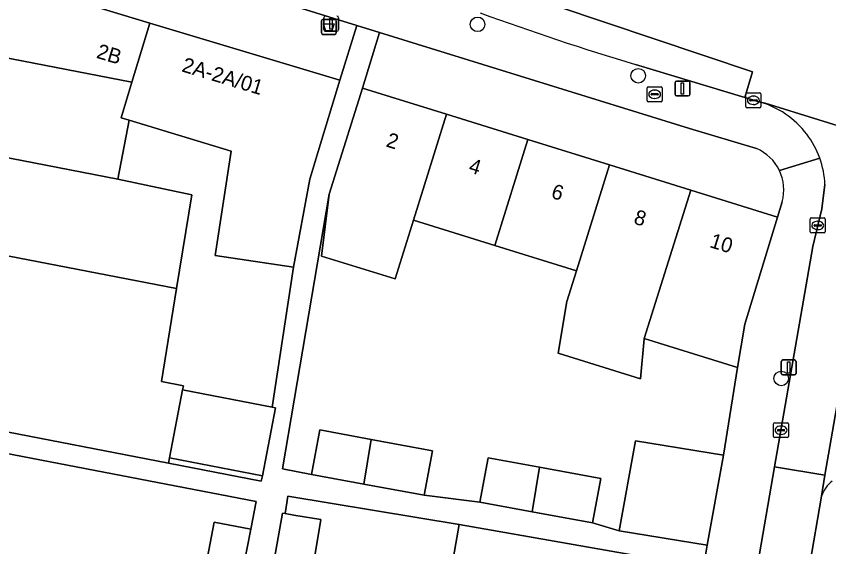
# Model space of a CAD drawing. Extents: x 159817 to 160765, y 380688 to 381638.
# Drawn here: x 160027.4 to 160082, y 381053.6 to 381089.3 of the extents above; entities that cross this region are included whole.
import ezdxf

# ---------------------------------------------------------------- set-up
doc = ezdxf.new("R2010")
doc.units = 0
for name, color, linetype in [('IMGEO_Afvalbak', 7, 'Continuous'), ('IMGEO_Boom', 7, 'Continuous'), ('IMGEO_Brandkraan', 7, 'Continuous'), ('IMGEO_Erf', 7, 'Continuous'), ('IMGEO_Kolk', 7, 'Continuous'), ('IMGEO_Lichtmast', 7, 'Continuous'), ('IMGEO_Muur', 7, 'Continuous'), ('IMGEO_Pand', 7, 'Continuous'), ('IMGEO_Pand_nummerreeks', 7, 'Continuous'), ('IMGEO_Parkeervlak_open', 7, 'Continuous'), ('IMGEO_Rijbaan_lokaal_open', 7, 'Continuous'), ('IMGEO_Voetpad_open', 7, 'Continuous')]:
    doc.layers.add(name, color=color, linetype=linetype)

msp = doc.modelspace()

# ---------------------------------------------------------------- linework, layer by layer
at = {"layer": 'IMGEO_Afvalbak'}
for p, q in [((160048.005, 381089.068), (160048.795, 381089.068)), ((160048.795, 381089.068), (160048.005, 381089.068)), ((160047.905, 381088.168), (160047.905, 381088.968)), ((160047.905, 381088.968), (160047.905, 381088.168)), ((160048.895, 381088.968), (160048.895, 381088.168)), ((160048.895, 381088.168), (160048.895, 381088.968)), ((160048.795, 381088.068), (160048.005, 381088.068)), ((160048.005, 381088.068), (160048.795, 381088.068))]:
    msp.add_line(p, q, dxfattribs=at)
msp.add_lwpolyline([(160048.048, 381088.782), (160048.752, 381088.782), (160048.603, 381088.312), (160048.197, 381088.312), (160048.048, 381088.782)], dxfattribs=at)
for centre, start, end in [((160048.005, 381088.968), 90, 180), ((160048.005, 381088.968), 90, 180), ((160048.795, 381088.968), 0, 90), ((160048.795, 381088.968), 360, 90), ((160048.005, 381088.168), 180, 270), ((160048.005, 381088.168), 180, 270), ((160048.795, 381088.168), 270, 0), ((160048.795, 381088.168), 270, 0)]:
    msp.add_arc(centre, 0.1, start, end, dxfattribs=at)
at = {"layer": 'IMGEO_Boom'}
for centre in [(160058.39, 381088.738), (160069.179, 381085.285), (160078.786, 381064.944)]:
    msp.add_circle(centre, 0.489, dxfattribs=at)
at = {"layer": 'IMGEO_Brandkraan'}
for p, q in [((160069.782, 381083.612), (160069.782, 381084.464)), ((160069.857, 381084.538), (160070.709, 381084.538)), ((160070.084, 381084.081), (160070.482, 381084.081)), ((160070.27, 381084.318), (160070.295, 381084.318)), ((160070.783, 381084.464), (160070.783, 381083.612)), ((160070.709, 381083.538), (160069.857, 381083.538)), ((160070.041, 381084.032), (160070.041, 381084.044)), ((160070.479, 381083.995), (160070.081, 381083.995)), ((160070.293, 381083.758), (160070.268, 381083.758)), ((160070.525, 381084.044), (160070.525, 381084.032))]:
    msp.add_line(p, q, dxfattribs=at)
for points in [[(160069.782, 381083.612), (160069.782, 381084.464)], [(160069.857, 381084.538), (160070.709, 381084.538)], [(160070.783, 381084.464), (160070.783, 381083.612)], [(160070.709, 381083.538), (160069.857, 381083.538)]]:
    msp.add_lwpolyline(points, dxfattribs=at)
for centre, radius, start, end in [((160069.859, 381084.462), 0.0765, 91.552, 178.448), ((160069.859, 381084.462), 0.0765, 91.552, 178.448), ((160070.081, 381084.041), 0.0403, 85.8775, 175.7526), ((160070.486, 381084.043), 0.0386, 1.7309, 96.639), ((160070.707, 381084.462), 0.0765, 1.552, 88.448), ((160070.707, 381084.462), 0.0765, 1.552, 88.448), ((160069.859, 381083.614), 0.0765, 181.552, 268.448), ((160069.859, 381083.614), 0.0765, 181.552, 268.448), ((160070.078, 381084.031), 0.0366, 178.938, 274.7102), ((160070.482, 381084.038), 0.043, 264.8664, 352.4533), ((160070.707, 381083.614), 0.0765, 271.552, 358.448), ((160070.707, 381083.614), 0.0765, 271.552, 358.448)]:
    msp.add_arc(centre, radius, start, end, dxfattribs=at)
for centre, major_axis, ratio, start_param, end_param in [((160070.269, 381084.038), (-0.387, 0.002), 0.722429, 4.712389, 7.853982), ((160070.294, 381084.038), (-0.39, 0.002), 0.717154, 1.570796, 4.712389)]:
    msp.add_ellipse(centre, major_axis=major_axis, ratio=ratio, start_param=start_param, end_param=end_param, dxfattribs=at)
at = {"layer": 'IMGEO_Erf'}
for points in [[(160050.272, 381088.672), (160027.383, 381095.765), (160022.739, 381096.87), (160021.552, 381096.842), (160020.487, 381096.319)], [(160018.697, 381092.654), (160013.182, 381063.968), (160020.449, 381062.565), (160021.389, 381067.434), (160018.934, 381067.908), (160020.197, 381074.451), (160021.425, 381080.816), (160022.671, 381087.27), (160023.759, 381092.908), (160024.29, 381092.806), (160024.664, 381094.748), (160029.108, 381093.89), (160028.732, 381091.944), (160032.76, 381091.167), (160032.532, 381089.988), (160036.377, 381088.829), (160049.13, 381084.986), (160050.272, 381088.672)], [(160072.621, 381081.745), (160051.813, 381088.194), (160050.655, 381084.457), (160056.302, 381082.699), (160061.772, 381080.995), (160067.243, 381079.291), (160072.714, 381077.588), (160078.535, 381075.782), (160078.846, 381076.807)], [(160077.116, 381080.392), (160072.621, 381081.745)], [(160039.982, 381051.524), (160040.711, 381055.289), (160043.163, 381054.815), (160043.524, 381056.683), (160024.202, 381060.394)], [(160056.31, 381050.276), (160057.162, 381055.128), (160045.66, 381057.023), (160045.538, 381056.295), (160045.465, 381055.857), (160046.041, 381055.761), (160047.862, 381055.457), (160047.253, 381051.805)]]:
    msp.add_lwpolyline(points, dxfattribs=at)
for points in [[(160046.019, 381072.411), (160040.769, 381073.201), (160041.835, 381080.224), (160034.983, 381082.289), (160034.222, 381078.346), (160039.211, 381077.288), (160038.181, 381070.98), (160037.162, 381064.74), (160038.637, 381064.454), (160038.584, 381064.177), (160044.605, 381063.01)], [(160064.385, 381070.113), (160065.023, 381072.164), (160059.552, 381073.867), (160054.082, 381075.571), (160052.848, 381071.633), (160047.91, 381073.17), (160048.435, 381077.329), (160045.281, 381058.859), (160047.236, 381058.497), (160047.789, 381061.48), (160051.241, 381060.841), (160055.361, 381060.078), (160054.808, 381057.095), (160058.542, 381056.631), (160059.095, 381059.614), (160062.547, 381058.975), (160066.667, 381058.212), (160066.114, 381055.229), (160067.897, 381054.71), (160068.993, 381060.753), (160074.905, 381059.778), (160075.835, 381065.671), (160069.588, 381067.616), (160069.584, 381067.603), (160069.334, 381064.924), (160063.813, 381066.644)], [(160037.702, 381059.613), (160037.632, 381059.249), (160043.858, 381058.048), (160043.944, 381058.402)]]:
    msp.add_lwpolyline(points, close=True, dxfattribs=at)
for centre, radius, start, end in [((160075.95, 381077.621), 3.006, 25.7236, 67.1711), ((160075.941, 381077.617), 3.016, 344.4188, 25.7213)]:
    msp.add_arc(centre, radius, start, end, dxfattribs=at)
at = {"layer": 'IMGEO_Kolk'}
for p, q in [((160076.489, 381084.134), (160077.341, 381084.134)), ((160076.414, 381083.208), (160076.414, 381084.06)), ((160076.673, 381083.628), (160076.673, 381083.64)), ((160077.111, 381083.591), (160076.713, 381083.591)), ((160076.716, 381083.677), (160077.114, 381083.677)), ((160076.902, 381083.914), (160076.927, 381083.914)), ((160077.157, 381083.64), (160077.157, 381083.628)), ((160077.415, 381084.06), (160077.415, 381083.208)), ((160077.341, 381083.134), (160076.489, 381083.134)), ((160076.925, 381083.354), (160076.9, 381083.354)), ((160080.736, 381074.802), (160080.736, 381075.654)), ((160080.811, 381075.728), (160081.663, 381075.728)), ((160081.224, 381075.508), (160081.249, 381075.508)), ((160081.737, 381075.654), (160081.737, 381074.802)), ((160080.995, 381075.222), (160080.995, 381075.234)), ((160081.433, 381075.185), (160081.035, 381075.185)), ((160081.038, 381075.271), (160081.436, 381075.271)), ((160081.247, 381074.948), (160081.222, 381074.948)), ((160081.479, 381075.234), (160081.479, 381075.222)), ((160081.663, 381074.728), (160080.811, 381074.728)), ((160078.27, 381061.039), (160078.27, 381061.891)), ((160078.345, 381061.965), (160079.197, 381061.965)), ((160078.758, 381061.745), (160078.783, 381061.745)), ((160079.271, 381061.891), (160079.271, 381061.039)), ((160078.529, 381061.459), (160078.529, 381061.471)), ((160078.967, 381061.422), (160078.569, 381061.422)), ((160078.572, 381061.508), (160078.97, 381061.508)), ((160078.781, 381061.185), (160078.756, 381061.185)), ((160079.013, 381061.471), (160079.013, 381061.459)), ((160079.197, 381060.965), (160078.345, 381060.965))]:
    msp.add_line(p, q, dxfattribs=at)
for points in [[(160076.489, 381084.134), (160077.341, 381084.134)], [(160076.414, 381083.208), (160076.414, 381084.06)], [(160077.415, 381084.06), (160077.415, 381083.208)], [(160077.341, 381083.134), (160076.489, 381083.134)], [(160080.736, 381074.802), (160080.736, 381075.654)], [(160080.811, 381075.728), (160081.663, 381075.728)], [(160081.737, 381075.654), (160081.737, 381074.802)], [(160081.663, 381074.728), (160080.811, 381074.728)], [(160078.27, 381061.039), (160078.27, 381061.891)], [(160078.345, 381061.965), (160079.197, 381061.965)], [(160079.271, 381061.891), (160079.271, 381061.039)], [(160079.197, 381060.965), (160078.345, 381060.965)]]:
    msp.add_lwpolyline(points, dxfattribs=at)
for centre, radius, start, end in [((160076.491, 381084.058), 0.0765, 91.552, 178.448), ((160076.491, 381084.058), 0.0765, 91.552, 178.448), ((160077.339, 381084.058), 0.0765, 1.552, 88.448), ((160077.339, 381084.058), 0.0765, 1.552, 88.448), ((160076.713, 381083.637), 0.0403, 85.8775, 175.7526), ((160076.71, 381083.627), 0.0366, 178.938, 274.7102), ((160077.114, 381083.634), 0.043, 264.8664, 352.4533), ((160077.118, 381083.639), 0.0386, 1.7309, 96.639), ((160076.491, 381083.21), 0.0765, 181.552, 268.448), ((160076.491, 381083.21), 0.0765, 181.552, 268.448), ((160077.339, 381083.21), 0.0765, 271.552, 358.448), ((160077.339, 381083.21), 0.0765, 271.552, 358.448), ((160080.813, 381075.652), 0.0765, 91.552, 178.448), ((160080.813, 381075.652), 0.0765, 91.552, 178.448), ((160081.661, 381075.652), 0.0765, 1.552, 88.448), ((160081.661, 381075.652), 0.0765, 1.552, 88.448), ((160081.035, 381075.231), 0.0403, 85.8775, 175.7526), ((160081.032, 381075.221), 0.0366, 178.938, 274.7102), ((160081.436, 381075.228), 0.043, 264.8664, 352.4533), ((160081.44, 381075.233), 0.0386, 1.7309, 96.639), ((160080.813, 381074.804), 0.0765, 181.552, 268.448), ((160080.813, 381074.804), 0.0765, 181.552, 268.448), ((160081.661, 381074.804), 0.0765, 271.552, 358.448), ((160081.661, 381074.804), 0.0765, 271.552, 358.448), ((160078.347, 381061.889), 0.0765, 91.552, 178.448), ((160078.347, 381061.889), 0.0765, 91.552, 178.448), ((160079.195, 381061.889), 0.0765, 1.552, 88.448), ((160079.195, 381061.889), 0.0765, 1.552, 88.448), ((160078.569, 381061.468), 0.0403, 85.8775, 175.7526), ((160078.566, 381061.458), 0.0366, 178.938, 274.7102), ((160078.97, 381061.465), 0.043, 264.8664, 352.4533), ((160078.974, 381061.47), 0.0386, 1.7309, 96.639), ((160078.347, 381061.041), 0.0765, 181.552, 268.448), ((160078.347, 381061.041), 0.0765, 181.552, 268.448), ((160079.195, 381061.041), 0.0765, 271.552, 358.448), ((160079.195, 381061.041), 0.0765, 271.552, 358.448)]:
    msp.add_arc(centre, radius, start, end, dxfattribs=at)
for centre, major_axis, ratio, start_param, end_param in [((160076.901, 381083.634), (-0.387, 0.002), 0.722429, 4.712389, 7.853982), ((160076.926, 381083.634), (-0.39, 0.002), 0.717154, 1.570796, 4.712389), ((160081.223, 381075.228), (-0.387, 0.002), 0.722429, 4.712389, 7.853982), ((160081.248, 381075.228), (-0.39, 0.002), 0.717154, 1.570796, 4.712389), ((160078.757, 381061.465), (-0.387, 0.002), 0.722429, 4.712389, 7.853982), ((160078.782, 381061.465), (-0.39, 0.002), 0.717154, 1.570796, 4.712389)]:
    msp.add_ellipse(centre, major_axis=major_axis, ratio=ratio, start_param=start_param, end_param=end_param, dxfattribs=at)
at = {"layer": 'IMGEO_Lichtmast'}
for p, q in [((160048.06, 381088.385), (160048.06, 381089.185)), ((160048.06, 381089.185), (160048.06, 381088.385)), ((160049.05, 381089.185), (160049.05, 381088.385)), ((160049.05, 381088.385), (160049.05, 381089.185)), ((160048.95, 381088.285), (160048.16, 381088.285)), ((160048.16, 381088.285), (160048.95, 381088.285)), ((160071.654, 381084.028), (160071.654, 381084.828)), ((160071.654, 381084.828), (160071.654, 381084.028)), ((160071.754, 381084.928), (160072.544, 381084.928)), ((160072.544, 381084.928), (160071.754, 381084.928)), ((160072.644, 381084.828), (160072.644, 381084.028)), ((160072.644, 381084.028), (160072.644, 381084.828)), ((160072.544, 381083.928), (160071.754, 381083.928)), ((160071.754, 381083.928), (160072.544, 381083.928)), ((160078.787, 381065.283), (160078.787, 381066.083)), ((160078.787, 381066.083), (160078.787, 381065.283)), ((160078.887, 381066.183), (160079.677, 381066.183)), ((160079.677, 381066.183), (160078.887, 381066.183)), ((160079.777, 381066.083), (160079.777, 381065.283)), ((160079.777, 381065.283), (160079.777, 381066.083)), ((160079.677, 381065.183), (160078.887, 381065.183)), ((160078.887, 381065.183), (160079.677, 381065.183))]:
    msp.add_line(p, q, dxfattribs=at)
for points in [[(160048.48, 381089.16), (160048.63, 381089.16), (160048.63, 381088.41), (160048.48, 381088.41), (160048.48, 381089.16)], [(160072.074, 381084.803), (160072.224, 381084.803), (160072.224, 381084.053), (160072.074, 381084.053), (160072.074, 381084.803)], [(160079.207, 381066.058), (160079.357, 381066.058), (160079.357, 381065.308), (160079.207, 381065.308), (160079.207, 381066.058)]]:
    msp.add_lwpolyline(points, dxfattribs=at)
for centre, start, end in [((160048.16, 381089.185), 90, 180), ((160048.16, 381089.185), 90, 180), ((160048.95, 381089.185), 0, 90), ((160048.95, 381089.185), 360, 90), ((160048.16, 381088.385), 180, 270), ((160048.16, 381088.385), 180, 270), ((160048.95, 381088.385), 270, 0), ((160048.95, 381088.385), 270, 0), ((160071.754, 381084.828), 90, 180), ((160071.754, 381084.828), 90, 180), ((160072.544, 381084.828), 0, 90), ((160072.544, 381084.828), 360, 90), ((160071.754, 381084.028), 180, 270), ((160071.754, 381084.028), 180, 270), ((160072.544, 381084.028), 270, 0), ((160072.544, 381084.028), 270, 0), ((160078.887, 381066.083), 90, 180), ((160078.887, 381066.083), 90, 180), ((160079.677, 381066.083), 0, 90), ((160079.677, 381066.083), 360, 90), ((160078.887, 381065.283), 180, 270), ((160078.887, 381065.283), 180, 270), ((160079.677, 381065.283), 270, 0), ((160079.677, 381065.283), 270, 0)]:
    msp.add_arc(centre, 0.1, start, end, dxfattribs=at)
at = {"layer": 'IMGEO_Muur'}
msp.add_lwpolyline([(160075.835, 381065.671), (160074.905, 381059.778)], dxfattribs=at)
at = {"layer": 'IMGEO_Pand'}
for points in [[(160035.179, 381084.856), (160036.377, 381088.829), (160032.532, 381089.988), (160032.76, 381091.167), (160028.732, 381091.944), (160029.108, 381093.89), (160024.664, 381094.748), (160024.29, 381092.806), (160023.759, 381092.908), (160022.671, 381087.27)], [(160049.13, 381084.986), (160036.377, 381088.829), (160035.179, 381084.856), (160034.453, 381082.449), (160034.983, 381082.289), (160041.835, 381080.224), (160040.769, 381073.201), (160046.019, 381072.411), (160047.125, 381078.335), (160047.687, 381080.199)], [(160021.425, 381080.816), (160034.222, 381078.346), (160034.983, 381082.289), (160034.453, 381082.449), (160035.179, 381084.856), (160022.671, 381087.27)], [(160056.302, 381082.699), (160050.655, 381084.457), (160049.169, 381079.684), (160048.435, 381077.329), (160047.91, 381073.17), (160052.848, 381071.633), (160054.082, 381075.571)], [(160061.772, 381080.995), (160056.302, 381082.699), (160054.082, 381075.571), (160059.552, 381073.867)], [(160021.425, 381080.816), (160020.197, 381074.451), (160038.181, 381070.98), (160039.211, 381077.288), (160034.222, 381078.346)], [(160067.243, 381079.291), (160061.772, 381080.995), (160059.552, 381073.867), (160065.023, 381072.164)], [(160067.243, 381079.291), (160065.023, 381072.164), (160064.385, 381070.113), (160063.813, 381066.644), (160069.334, 381064.924), (160069.584, 381067.603), (160069.588, 381067.616), (160072.714, 381077.588)], [(160069.588, 381067.616), (160075.835, 381065.671), (160076.333, 381068.599), (160078.535, 381075.782), (160072.714, 381077.588)], [(160038.181, 381070.98), (160020.197, 381074.451), (160018.934, 381067.908), (160021.389, 381067.434), (160020.449, 381062.565), (160025.359, 381061.617), (160037.632, 381059.249), (160037.702, 381059.613), (160038.584, 381064.177), (160038.637, 381064.454), (160037.162, 381064.74)], [(160044.605, 381063.01), (160038.584, 381064.177), (160037.702, 381059.613), (160043.944, 381058.402), (160044.826, 381062.967)], [(160051.241, 381060.841), (160047.789, 381061.48), (160047.236, 381058.497), (160050.747, 381057.847)], [(160051.241, 381060.841), (160050.747, 381057.847), (160054.808, 381057.095), (160055.361, 381060.078)], [(160074.905, 381059.778), (160068.993, 381060.753), (160067.897, 381054.71), (160073.809, 381053.735)], [(160062.547, 381058.975), (160059.095, 381059.614), (160058.542, 381056.631), (160062.053, 381055.981)], [(160062.547, 381058.975), (160062.053, 381055.981), (160066.114, 381055.229), (160066.667, 381058.212)], [(160045.465, 381055.857), (160045.3, 381055.884), (160044.642, 381052.24), (160044.856, 381052.204), (160045.285, 381052.133), (160047.253, 381051.805), (160047.862, 381055.457), (160046.041, 381055.761)], [(160039.982, 381051.524), (160042.435, 381051.052), (160043.163, 381054.815), (160040.711, 381055.289)], [(160071.243, 381047.656), (160072.09, 381052.509), (160057.162, 381055.128), (160056.31, 381050.276)]]:
    msp.add_lwpolyline(points, close=True, dxfattribs=at)
at = {"layer": 'IMGEO_Parkeervlak_open'}
for points in [[(160069.006, 381086.037), (160076.342, 381083.821), (160076.861, 381085.538), (160050.506, 381094.417)], [(160084.018, 381071.671), (160081.719, 381058.441)], [(160081.719, 381058.441), (160081.495, 381057.035)]]:
    msp.add_lwpolyline(points, dxfattribs=at)
for centre, radius, start, end in [((160126.776, 381277.003), 199.513, 250.011, 253.16854), ((160083.472, 381056.387), 2.08, 127.3409, 161.8536)]:
    msp.add_arc(centre, radius, start, end, dxfattribs=at)
at = {"layer": 'IMGEO_Rijbaan_lokaal_open'}
for points in [[(160064.212, 381095.974), (160052.584, 381100.169), (160050.506, 381094.417), (160076.861, 381085.538), (160076.342, 381083.821), (160076.933, 381083.642), (160077.264, 381083.542), (160077.705, 381083.449), (160092.119, 381078.961), (160092.26, 381078.9), (160092.491, 381078.827), (160094.479, 381078.201), (160095.063, 381080.055), (160103.891, 381077.333), (160105.655, 381083.08), (160092.763, 381087.03), (160089.161, 381088.138), (160078.974, 381091.206), (160077.136, 381091.759), (160073.93, 381092.725)], [(160092.26, 381078.9), (160092.119, 381078.961), (160077.705, 381083.449), (160077.264, 381083.542)], [(160081.721, 381077.971), (160081.502, 381076.351), (160080.894, 381073.814), (160078.328, 381059.009), (160081.719, 381058.441), (160084.018, 381071.671)]]:
    msp.add_lwpolyline(points, dxfattribs=at)
msp.add_lwpolyline([(160081.495, 381057.035), (160081.719, 381058.441), (160078.328, 381059.009), (160077.328, 381053.154), (160077.158, 381051.988), (160080.523, 381051.422), (160080.708, 381052.456)], close=True, dxfattribs=at)
for centre, radius, start, end in [((160075.656, 381077.675), 6.084, 37.1766, 74.6712), ((160075.686, 381077.709), 6.038, 19.7922, 37.0914), ((160075.693, 381077.704), 6.034, 2.5355, 19.8618)]:
    msp.add_arc(centre, radius, start, end, dxfattribs=at)
at = {"layer": 'IMGEO_Voetpad_open'}
for points in [[(160021.763, 381104.951), (160020.487, 381096.319), (160021.552, 381096.842), (160022.739, 381096.87), (160027.383, 381095.765), (160050.272, 381088.672), (160051.813, 381088.194), (160072.621, 381081.745), (160077.116, 381080.392)], [(160073.553, 381052.256), (160073.809, 381053.735), (160067.897, 381054.71), (160066.114, 381055.229), (160062.053, 381055.981), (160058.542, 381056.631), (160054.808, 381057.095), (160050.747, 381057.847), (160047.236, 381058.497), (160045.281, 381058.859), (160048.435, 381077.329), (160049.169, 381079.684), (160050.655, 381084.457), (160051.813, 381088.194), (160050.272, 381088.672), (160049.13, 381084.986), (160047.687, 381080.199), (160047.125, 381078.335), (160046.019, 381072.411), (160044.605, 381063.01), (160044.826, 381062.967), (160043.944, 381058.402), (160043.858, 381058.048), (160037.632, 381059.249), (160025.359, 381061.617)], [(160077.264, 381083.542), (160076.933, 381083.642), (160076.342, 381083.821), (160069.006, 381086.037)], [(160078.658, 381078.926), (160081.368, 381079.754)], [(160081.368, 381079.754), (160078.658, 381078.926)], [(160077.328, 381053.154), (160078.328, 381059.009), (160080.894, 381073.814), (160081.502, 381076.351), (160081.721, 381077.971)], [(160078.846, 381076.807), (160078.535, 381075.782), (160076.333, 381068.599), (160075.835, 381065.671), (160074.905, 381059.778), (160073.809, 381053.735), (160073.553, 381052.256), (160067.829, 381019.157), (160067.41, 381016.732), (160063.448, 380993.829), (160063.446, 380993.816), (160063.025, 380991.38), (160062.205, 380986.636), (160063.991, 380986.313), (160064.876, 380991.461), (160066.593, 380991.159), (160066.749, 380992.044), (160065.042, 380992.35), (160065.946, 380997.56), (160067.669, 380997.255), (160067.68, 380997.394), (160067.764, 380997.82), (160067.332, 380998.713), (160066.605, 380999.748)], [(160024.202, 381060.394), (160043.524, 381056.683), (160043.163, 381054.815), (160042.435, 381051.052)], [(160044.642, 381052.24), (160045.3, 381055.884), (160045.465, 381055.857), (160045.538, 381056.295), (160045.66, 381057.023), (160057.162, 381055.128), (160072.09, 381052.509)], [(160081.495, 381057.035), (160080.708, 381052.456)]]:
    msp.add_lwpolyline(points, dxfattribs=at)
for centre, radius, start, end in [((160126.776, 381277.003), 199.513, 250.011, 253.16854), ((160075.656, 381077.675), 6.084, 37.1766, 74.6712), ((160075.686, 381077.709), 6.038, 19.7922, 37.0914), ((160075.95, 381077.621), 3.006, 25.7236, 67.1711), ((160075.693, 381077.704), 6.034, 2.5355, 19.8618), ((160075.941, 381077.617), 3.016, 344.4188, 25.7213), ((160083.472, 381056.387), 2.08, 127.3409, 161.8536)]:
    msp.add_arc(centre, radius, start, end, dxfattribs=at)

# ---------------------------------------------------------------- texts
at = {"layer": 'IMGEO_Pand_nummerreeks'}
for s, rotation, p in [('2B', 343.2256, (160032.737, 381086.5)), ('2A-2A/01', 343.2295, (160038.467, 381085.588)), ('2', 342.7024, (160052.185, 381080.545)), ('4', 342.7033, (160057.729, 381078.819)), ('6', 342.7033, (160063.27, 381077.093)), ('8', 342.7033, (160068.816, 381075.367)), ('10', 342.7033, (160073.917, 381073.778))]:
    msp.add_text(s, height=1, rotation=rotation, dxfattribs=at).set_placement(p)

doc.saveas('drawing.dxf')
